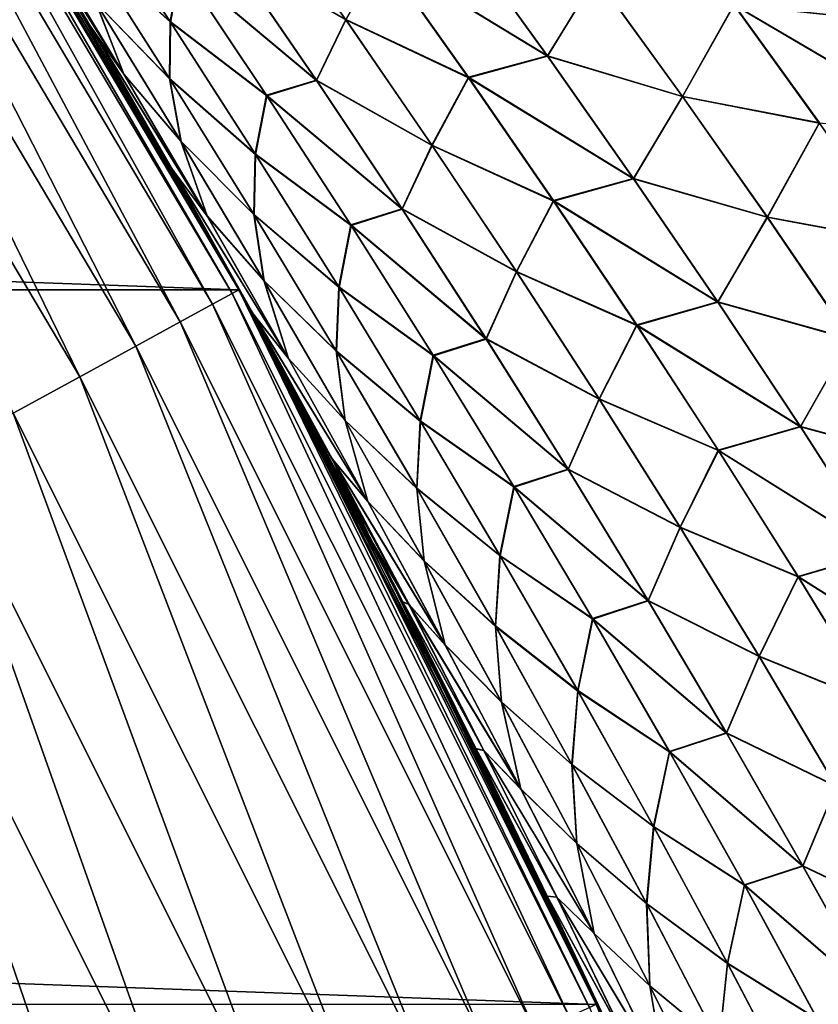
# Model space of a CAD drawing. Header units: metres. Extents: x -22 to 72, y -237 to 23.
# Tile 300 of 363: x 19.31 to 20.91, y 9.35 to 11.33. Entities that reach past the tile are written whole.
import ezdxf

# ---------------------------------------------------------------- set-up
doc = ezdxf.new("R2010")
doc.units = ezdxf.units.M
doc.layers.add('solid_509588_MEDIA_SW0001', color=7, linetype='CONTINUOUS')

msp = doc.modelspace()

# ---------------------------------------------------------------- linework, layer by layer
at = {"layer": 'solid_509588_MEDIA_SW0001'}
for points in [[(-19.747696, 10.783265), (-18.928516, 12.163916), (19.747696, 10.783265)], [(-18.928516, 12.163916), (18.928516, 12.163916), (19.747696, 10.783265)], [(18.915535, 12.156277, 130.963501), (18.877691, 12.131955, 131.192184), (19.695076, 10.754326, 131.192184)], [(19.73456, 10.775885, 130.963501), (18.928204, 12.164418, 130.73114), (18.915535, 12.156277, 130.963501)], [(19.73456, 10.775885, 130.963501), (18.915535, 12.156277, 130.963501), (19.695076, 10.754326, 131.192184)], [(19.018328, 12.023028, 108.447823), (18.928204, 12.164418, 130.73114), (19.747778, 10.783102, 130.73114)], [(19.73456, 10.775885, 130.963501), (19.747778, 10.783102, 130.73114), (18.928204, 12.164418, 130.73114)], [(19.610216, 11.031294, 59.992958), (19.747696, 10.783265), (18.928516, 12.163916)], [(19.467001, 11.282104, 60.12804), (19.610216, 11.031294, 59.992958), (18.928516, 12.163916)], [(19.447721, 11.315305, 60.146286), (19.467001, 11.282104, 60.12804), (18.928516, 12.163916)], [(19.320169, 11.531742, 60.267376), (19.447721, 11.315305, 60.146286), (18.928516, 12.163916)], [(18.877691, 12.131955, 131.192184), (18.815306, 12.091863, 131.413147), (19.62999, 10.718785, 131.413147)], [(19.695076, 10.754326, 131.192184), (18.877691, 12.131955, 131.192184), (19.62999, 10.718785, 131.413147)], [(18.815306, 12.091863, 131.413147), (18.729424, 12.03667, 131.622665), (19.54039, 10.66986, 131.622665)], [(19.62999, 10.718785, 131.413147), (18.815306, 12.091863, 131.413147), (19.54039, 10.66986, 131.622665)], [(18.729424, 12.03667, 131.622665), (18.621487, 11.967303, 131.817245), (19.42778, 10.60837, 131.817245)], [(19.54039, 10.66986, 131.622665), (18.729424, 12.03667, 131.622665), (19.42778, 10.60837, 131.817245)], [(19.170994, 11.778071, 108.594231), (19.018328, 12.023028, 108.447823), (19.747778, 10.783102, 130.73114)], [(19.42778, 10.60837, 131.817245), (18.621487, 11.967303, 131.817245), (19.294046, 10.535347, 131.993607)], [(19.320482, 11.531216, 108.736816), (19.170994, 11.778071, 108.594231), (19.747778, 10.783102, 130.73114)], [(19.434305, 11.587811, 107.21167), (19.609413, 11.322968, 107.280182), (19.630409, 11.434331, 106.860443)], [(19.43512, 11.480115, 107.634682), (19.609413, 11.322968, 107.280182), (19.434305, 11.587811, 107.21167)], [(19.435017, 11.586563, 61.791191), (19.610123, 11.32167, 61.722481), (19.435781, 11.478968, 61.368313)], [(19.631063, 11.433074, 62.142117), (19.610123, 11.32167, 61.722481), (19.435017, 11.586563, 61.791191)], [(19.785889, 11.576916, 62.955715), (19.96291, 11.326207, 62.874771), (19.72806, 11.461773, 62.537174)], [(20.035374, 11.455907, 63.290131), (19.96291, 11.326207, 62.874771), (19.785889, 11.576916, 62.955715)], [(19.516745, 11.216727, 60.520626), (19.447721, 11.315305, 60.146286), (19.320169, 11.531742, 60.267376)], [(19.345419, 11.501087, 60.579067), (19.516745, 11.216727, 60.520626), (19.320169, 11.531742, 60.267376)], [(19.44735, 11.315944, 108.857018), (19.320482, 11.531216, 108.736816), (19.747778, 10.783102, 130.73114)], [(19.516445, 11.217265, 108.482506), (19.320482, 11.531216, 108.736816), (19.44735, 11.315944, 108.857018)], [(19.345085, 11.501656, 108.42437), (19.320482, 11.531216, 108.736816), (19.516445, 11.217265, 108.482506)], [(19.345085, 11.501656, 108.42437), (19.516445, 11.217265, 108.482506), (19.460371, 11.361, 108.057854)], [(19.460722, 11.360365, 60.945305), (19.516745, 11.216727, 60.520626), (19.345419, 11.501087, 60.579067)], [(20.035337, 11.456594, 105.711952), (20.368946, 11.253807, 105.421608), (20.192522, 11.498017, 105.331757)], [(20.192245, 11.497623, 63.670227), (20.368742, 11.253244, 63.580215), (20.035374, 11.455907, 63.290131)], [(20.46591, 11.412644, 63.991501), (20.368742, 11.253244, 63.580215), (20.192245, 11.497623, 63.670227)], [(20.192522, 11.498017, 105.331757), (20.368946, 11.253807, 105.421608), (20.466459, 11.412865, 105.010292)], [(19.43512, 11.480115, 107.634682), (19.6084, 11.208172, 107.699425), (19.609413, 11.322968, 107.280182)], [(19.460371, 11.361, 108.057854), (19.6084, 11.208172, 107.699425), (19.43512, 11.480115, 107.634682)], [(19.435781, 11.478968, 61.368313), (19.609037, 11.207017, 61.303333), (19.460722, 11.360365, 60.945305)], [(19.610123, 11.32167, 61.722481), (19.609037, 11.207017, 61.303333), (19.435781, 11.478968, 61.368313)], [(19.630409, 11.434331, 106.860443), (19.903793, 11.205206, 106.541901), (19.727776, 11.462571, 106.465317)], [(19.72806, 11.461773, 62.537174), (19.904106, 11.204314, 62.460407), (19.631063, 11.433074, 62.142117)], [(19.727776, 11.462571, 106.465317), (19.903793, 11.205206, 106.541901), (19.962811, 11.326881, 106.127472)], [(19.96291, 11.326207, 62.874771), (19.904106, 11.204314, 62.460407), (19.72806, 11.461773, 62.537174)], [(19.962811, 11.326881, 106.127472), (20.209757, 11.210597, 105.79628), (20.035337, 11.456594, 105.711952)], [(20.035374, 11.455907, 63.290131), (20.209846, 11.209771, 63.205643), (19.96291, 11.326207, 62.874771)], [(20.035337, 11.456594, 105.711952), (20.209757, 11.210597, 105.79628), (20.368946, 11.253807, 105.421608)], [(20.368742, 11.253244, 63.580215), (20.209846, 11.209771, 63.205643), (20.035374, 11.455907, 63.290131)], [(19.609413, 11.322968, 107.280182), (19.803442, 11.174983, 106.932014), (19.630409, 11.434331, 106.860443)], [(19.631063, 11.433074, 62.142117), (19.804096, 11.173673, 62.070347), (19.610123, 11.32167, 61.722481)], [(19.630409, 11.434331, 106.860443), (19.803442, 11.174983, 106.932014), (19.903793, 11.205206, 106.541901)], [(19.904106, 11.204314, 62.460407), (19.804096, 11.173673, 62.070347), (19.631063, 11.433074, 62.142117)], [(20.46591, 11.412644, 63.991501), (20.639898, 11.171969, 63.897537), (20.368742, 11.253244, 63.580215)], [(20.368946, 11.253807, 105.421608), (20.640368, 11.172363, 105.104095), (20.466459, 11.412865, 105.010292)], [(20.743145, 11.356119, 64.308022), (20.639898, 11.171969, 63.897537), (20.46591, 11.412644, 63.991501)], [(20.466459, 11.412865, 105.010292), (20.640368, 11.172363, 105.104095), (20.743792, 11.356426, 104.693504)], [(19.460371, 11.361, 108.057854), (19.631241, 11.082082, 108.118874), (19.6084, 11.208172, 107.699425)], [(19.516445, 11.217265, 108.482506), (19.631241, 11.082082, 108.118874), (19.460371, 11.361, 108.057854)], [(19.460722, 11.360365, 60.945305), (19.631559, 11.081471, 60.884003), (19.516745, 11.216727, 60.520626)], [(19.609037, 11.207017, 61.303333), (19.631559, 11.081471, 60.884003), (19.460722, 11.360365, 60.945305)], [(20.743145, 11.356119, 64.308022), (20.914978, 11.11852, 64.209816), (20.639898, 11.171969, 63.897537)], [(20.640368, 11.172363, 105.104095), (20.915543, 11.119, 104.791557), (20.743792, 11.356426, 104.693504)], [(21.194141, 11.091655, 64.516602), (20.914978, 11.11852, 64.209816), (20.743145, 11.356119, 64.308022)], [(21.024151, 11.326766, 64.619347), (21.194141, 11.091655, 64.516602), (20.743145, 11.356119, 64.308022)], [(20.743792, 11.356426, 104.693504), (21.194847, 11.092175, 104.484535), (21.024942, 11.327107, 104.381943)], [(20.743792, 11.356426, 104.693504), (20.915543, 11.119, 104.791557), (21.194847, 11.092175, 104.484535)], [(19.903793, 11.205206, 106.541901), (20.136272, 11.074483, 106.207382), (19.962811, 11.326881, 106.127472)], [(19.96291, 11.326207, 62.874771), (20.136406, 11.073713, 62.794678), (19.904106, 11.204314, 62.460407)], [(19.962811, 11.326881, 106.127472), (20.136272, 11.074483, 106.207382), (20.209757, 11.210597, 105.79628)], [(20.209846, 11.209771, 63.205643), (20.136406, 11.073713, 62.794678), (19.96291, 11.326207, 62.874771)], [(19.46653, 11.282917, 108.875122), (19.44735, 11.315944, 108.857018), (19.747778, 10.783102, 130.73114)], [(19.613928, 11.02591, 108.911026), (19.44735, 11.315944, 108.857018), (19.46653, 11.282917, 108.875122)], [(19.516445, 11.217265, 108.482506), (19.44735, 11.315944, 108.857018), (19.683973, 10.931834, 108.539749)], [(19.613928, 11.02591, 108.911026), (19.683973, 10.931834, 108.539749), (19.44735, 11.315944, 108.857018)], [(19.614243, 11.025348, 60.091923), (19.467001, 11.282104, 60.12804), (19.447721, 11.315305, 60.146286)], [(19.684223, 10.931363, 60.463055), (19.614243, 11.025348, 60.091923), (19.447721, 11.315305, 60.146286)], [(19.516745, 11.216727, 60.520626), (19.684223, 10.931363, 60.463055), (19.447721, 11.315305, 60.146286)], [(19.6084, 11.208172, 107.699425), (19.780897, 11.056701, 107.347847), (19.609413, 11.322968, 107.280182)], [(19.610123, 11.32167, 61.722481), (19.78158, 11.055395, 61.654583), (19.609037, 11.207017, 61.303333)], [(19.609413, 11.322968, 107.280182), (19.780897, 11.056701, 107.347847), (19.803442, 11.174983, 106.932014)], [(19.804096, 11.173673, 62.070347), (19.78158, 11.055395, 61.654583), (19.610123, 11.32167, 61.722481)], [(19.609097, 11.033283, 109.009262), (19.46653, 11.282917, 108.875122), (19.747778, 10.783102, 130.73114)], [(19.613928, 11.02591, 108.911026), (19.46653, 11.282917, 108.875122), (19.609097, 11.033283, 109.009262)], [(19.614243, 11.025348, 60.091923), (19.610216, 11.031294, 59.992958), (19.467001, 11.282104, 60.12804)], [(20.209757, 11.210597, 105.79628), (20.541914, 11.007475, 105.510506), (20.368946, 11.253807, 105.421608)], [(20.368742, 11.253244, 63.580215), (20.541765, 11.006787, 63.49115), (20.209846, 11.209771, 63.205643)], [(20.639898, 11.171969, 63.897537), (20.541765, 11.006787, 63.49115), (20.368742, 11.253244, 63.580215)], [(20.368946, 11.253807, 105.421608), (20.541914, 11.007475, 105.510506), (20.640368, 11.172363, 105.104095)], [(19.516445, 11.217265, 108.482506), (19.683973, 10.931834, 108.539749), (19.631241, 11.082082, 108.118874)], [(19.631559, 11.081471, 60.884003), (19.684223, 10.931363, 60.463055), (19.516745, 11.216727, 60.520626)], [(19.6084, 11.208172, 107.699425), (19.77796, 10.934931, 107.76329), (19.780897, 11.056701, 107.347847)], [(19.631241, 11.082082, 108.118874), (19.77796, 10.934931, 107.76329), (19.6084, 11.208172, 107.699425)], [(19.609037, 11.207017, 61.303333), (19.778551, 10.933809, 61.239204), (19.631559, 11.081471, 60.884003)], [(19.78158, 11.055395, 61.654583), (19.778551, 10.933809, 61.239204), (19.609037, 11.207017, 61.303333)], [(20.136272, 11.074483, 106.207382), (20.380733, 10.962648, 105.879684), (20.209757, 11.210597, 105.79628)], [(20.209846, 11.209771, 63.205643), (20.380856, 10.961731, 63.122063), (20.136406, 11.073713, 62.794678)], [(20.209757, 11.210597, 105.79628), (20.380733, 10.962648, 105.879684), (20.541914, 11.007475, 105.510506)], [(20.541765, 11.006787, 63.49115), (20.380856, 10.961731, 63.122063), (20.209846, 11.209771, 63.205643)], [(19.803442, 11.174983, 106.932014), (20.076199, 10.94612, 106.617584), (19.903793, 11.205206, 106.541901)], [(19.904106, 11.204314, 62.460407), (20.076517, 10.945183, 62.384518), (19.804096, 11.173673, 62.070347)], [(19.903793, 11.205206, 106.541901), (20.076199, 10.94612, 106.617584), (20.136272, 11.074483, 106.207382)], [(20.136406, 11.073713, 62.794678), (20.076517, 10.945183, 62.384518), (19.904106, 11.204314, 62.460407)], [(19.780897, 11.056701, 107.347847), (19.9729, 10.914089, 107.002708), (19.803442, 11.174983, 106.932014)], [(19.804096, 11.173673, 62.070347), (19.973528, 10.912771, 61.999432), (19.78158, 11.055395, 61.654583)], [(19.803442, 11.174983, 106.932014), (19.9729, 10.914089, 107.002708), (20.076199, 10.94612, 106.617584)], [(20.076517, 10.945183, 62.384518), (19.973528, 10.912771, 61.999432), (19.804096, 11.173673, 62.070347)], [(20.639898, 11.171969, 63.897537), (20.810474, 10.929096, 63.804588), (20.541765, 11.006787, 63.49115)], [(20.541914, 11.007475, 105.510506), (20.810879, 10.929617, 105.196884), (20.640368, 11.172363, 105.104095)], [(20.914978, 11.11852, 64.209816), (20.810474, 10.929096, 63.804588), (20.639898, 11.171969, 63.897537)], [(20.640368, 11.172363, 105.104095), (20.810879, 10.929617, 105.196884), (20.915543, 11.119, 104.791557)], [(20.914978, 11.11852, 64.209816), (21.083452, 10.878601, 64.112686), (20.810474, 10.929096, 63.804588)], [(20.810879, 10.929617, 105.196884), (21.08395, 10.87921, 104.888535), (20.915543, 11.119, 104.791557)], [(19.631241, 11.082082, 108.118874), (19.7983, 10.801992, 108.17897), (19.77796, 10.934931, 107.76329)], [(19.683973, 10.931834, 108.539749), (19.7983, 10.801992, 108.17897), (19.631241, 11.082082, 108.118874)], [(19.631559, 11.081471, 60.884003), (19.798567, 10.801445, 60.823597), (19.684223, 10.931363, 60.463055)], [(19.778551, 10.933809, 61.239204), (19.798567, 10.801445, 60.823597), (19.631559, 11.081471, 60.884003)], [(20.076199, 10.94612, 106.617584), (20.306185, 10.820244, 106.286354), (20.136272, 11.074483, 106.207382)], [(20.136406, 11.073713, 62.794678), (20.306328, 10.819427, 62.715519), (20.076517, 10.945183, 62.384518)], [(20.136272, 11.074483, 106.207382), (20.306185, 10.820244, 106.286354), (20.380733, 10.962648, 105.879684)], [(20.380856, 10.961731, 63.122063), (20.306328, 10.819427, 62.715519), (20.136406, 11.073713, 62.794678)], [(19.77796, 10.934931, 107.76329), (19.948702, 10.789014, 107.414604), (19.780897, 11.056701, 107.347847)], [(19.78158, 11.055395, 61.654583), (19.949335, 10.787744, 61.587578), (19.778551, 10.933809, 61.239204)], [(19.780897, 11.056701, 107.347847), (19.948702, 10.789014, 107.414604), (19.9729, 10.914089, 107.002708)], [(19.973528, 10.912771, 61.999432), (19.949335, 10.787744, 61.587578), (19.78158, 11.055395, 61.654583)], [(19.74815, 10.78242, 109.139343), (19.609097, 11.033283, 109.009262), (19.747778, 10.783102, 130.73114)], [(19.776569, 10.73507, 108.964279), (19.609097, 11.033283, 109.009262), (19.74815, 10.78242, 109.139343)], [(19.613928, 11.02591, 108.911026), (19.609097, 11.033283, 109.009262), (19.776569, 10.73507, 108.964279)], [(19.610216, 11.031294, 59.992958), (19.749762, 10.779467, 59.862038), (19.747696, 10.783265)], [(19.776815, 10.734616, 60.038296), (19.749762, 10.779467, 59.862038), (19.610216, 11.031294, 59.992958)], [(19.614243, 11.025348, 60.091923), (19.776815, 10.734616, 60.038296), (19.610216, 11.031294, 59.992958)], [(19.613928, 11.02591, 108.911026), (19.84761, 10.645361, 108.596031), (19.683973, 10.931834, 108.539749)], [(19.613928, 11.02591, 108.911026), (19.776569, 10.73507, 108.964279), (19.84761, 10.645361, 108.596031)], [(19.847795, 10.644988, 60.406418), (19.776815, 10.734616, 60.038296), (19.614243, 11.025348, 60.091923)], [(19.684223, 10.931363, 60.463055), (19.847795, 10.644988, 60.406418), (19.614243, 11.025348, 60.091923)], [(20.380733, 10.962648, 105.879684), (20.711374, 10.759008, 105.598373), (20.541914, 11.007475, 105.510506)], [(20.541765, 11.006787, 63.49115), (20.711258, 10.758247, 63.403114), (20.380856, 10.961731, 63.122063)], [(20.810474, 10.929096, 63.804588), (20.711258, 10.758247, 63.403114), (20.541765, 11.006787, 63.49115)], [(20.541914, 11.007475, 105.510506), (20.711374, 10.759008, 105.598373), (20.810879, 10.929617, 105.196884)], [(20.306185, 10.820244, 106.286354), (20.548216, 10.712744, 105.962097), (20.380733, 10.962648, 105.879684)], [(20.380856, 10.961731, 63.122063), (20.548347, 10.711783, 63.039471), (20.306328, 10.819427, 62.715519)], [(20.380733, 10.962648, 105.879684), (20.548216, 10.712744, 105.962097), (20.711374, 10.759008, 105.598373)], [(20.711258, 10.758247, 63.403114), (20.548347, 10.711783, 63.039471), (20.380856, 10.961731, 63.122063)], [(19.683973, 10.931834, 108.539749), (19.84761, 10.645361, 108.596031), (19.7983, 10.801992, 108.17897)], [(19.798567, 10.801445, 60.823597), (19.847795, 10.644988, 60.406418), (19.684223, 10.931363, 60.463055)], [(19.77796, 10.934931, 107.76329), (19.943739, 10.660396, 107.826202), (19.948702, 10.789014, 107.414604)], [(19.7983, 10.801992, 108.17897), (19.943739, 10.660396, 107.826202), (19.77796, 10.934931, 107.76329)], [(19.778551, 10.933809, 61.239204), (19.944267, 10.659347, 61.176006), (19.798567, 10.801445, 60.823597)], [(19.949335, 10.787744, 61.587578), (19.944267, 10.659347, 61.176006), (19.778551, 10.933809, 61.239204)], [(19.9729, 10.914089, 107.002708), (20.244942, 10.685317, 106.692307), (20.076199, 10.94612, 106.617584)], [(20.076517, 10.945183, 62.384518), (20.245239, 10.684381, 62.309589), (19.973528, 10.912771, 61.999432)], [(20.076199, 10.94612, 106.617584), (20.244942, 10.685317, 106.692307), (20.306185, 10.820244, 106.286354)], [(20.306328, 10.819427, 62.715519), (20.245239, 10.684381, 62.309589), (20.076517, 10.945183, 62.384518)], [(20.810474, 10.929096, 63.804588), (20.977579, 10.684025, 63.71273), (20.711258, 10.758247, 63.403114)], [(20.711374, 10.759008, 105.598373), (20.977942, 10.684621, 105.288582), (20.810879, 10.929617, 105.196884)], [(21.083452, 10.878601, 64.112686), (20.977579, 10.684025, 63.71273), (20.810474, 10.929096, 63.804588)], [(20.810879, 10.929617, 105.196884), (20.977942, 10.684621, 105.288582), (21.08395, 10.87921, 104.888535)], [(19.948702, 10.789014, 107.414604), (20.138727, 10.651656, 107.072464), (19.9729, 10.914089, 107.002708)], [(19.973528, 10.912771, 61.999432), (20.139307, 10.650373, 61.929451), (19.949335, 10.787744, 61.587578)], [(19.9729, 10.914089, 107.002708), (20.138727, 10.651656, 107.072464), (20.244942, 10.685317, 106.692307)], [(20.245239, 10.684381, 62.309589), (20.139307, 10.650373, 61.929451), (19.973528, 10.912771, 61.999432)], [(20.244942, 10.685317, 106.692307), (20.472488, 10.564174, 106.364304), (20.306185, 10.820244, 106.286354)], [(20.306328, 10.819427, 62.715519), (20.472618, 10.563359, 62.637371), (20.245239, 10.684381, 62.309589)], [(20.306185, 10.820244, 106.286354), (20.472488, 10.564174, 106.364304), (20.548216, 10.712744, 105.962097)], [(20.548347, 10.711783, 63.039471), (20.472618, 10.563359, 62.637371), (20.306328, 10.819427, 62.715519)], [(19.7983, 10.801992, 108.17897), (19.961483, 10.520734, 108.238091), (19.943739, 10.660396, 107.826202)], [(19.84761, 10.645361, 108.596031), (19.961483, 10.520734, 108.238091), (19.7983, 10.801992, 108.17897)], [(19.798567, 10.801445, 60.823597), (19.961687, 10.520284, 60.764149), (19.847795, 10.644988, 60.406418)], [(19.944267, 10.659347, 61.176006), (19.961687, 10.520284, 60.764149), (19.798567, 10.801445, 60.823597)], [(-20.466829, 9.346505), (-19.747696, 10.783265), (20.466829, 9.346505)], [(-19.747696, 10.783265), (19.747696, 10.783265), (20.466829, 9.346505)], [(19.73456, 10.775885, 130.963501), (19.695076, 10.754326, 131.192184), (20.4121, 9.321894, 131.192184)], [(20.453022, 9.340582, 130.963501), (19.747778, 10.783102, 130.73114), (19.73456, 10.775885, 130.963501)], [(20.453022, 9.340582, 130.963501), (19.73456, 10.775885, 130.963501), (20.4121, 9.321894, 131.192184)], [(20.392118, 9.508495, 59.268997), (20.466829, 9.346505), (19.747696, 10.783265)], [(20.270969, 9.76411, 59.379425), (20.392118, 9.508495, 59.268997), (19.747696, 10.783265)], [(20.146162, 10.019089, 59.493862), (20.270969, 9.76411, 59.379425), (19.747696, 10.783265)], [(20.077541, 10.155903, 59.557095), (20.146162, 10.019089, 59.493862), (19.747696, 10.783265)], [(20.017704, 10.273339, 59.612423), (20.077541, 10.155903, 59.557095), (19.747696, 10.783265)], [(19.885595, 10.52678, 59.735199), (20.017704, 10.273339, 59.612423), (19.747696, 10.783265)], [(19.749762, 10.779467, 59.862038), (19.885595, 10.52678, 59.735199), (19.747696, 10.783265)], [(19.74815, 10.78242, 109.139343), (19.747778, 10.783102, 130.73114), (20.466721, 9.346838, 130.73114)], [(20.453022, 9.340582, 130.963501), (20.466721, 9.346838, 130.73114), (19.747778, 10.783102, 130.73114)], [(19.883661, 10.530434, 109.265488), (19.74815, 10.78242, 109.139343), (20.466721, 9.346838, 130.73114)], [(19.935286, 10.443308, 109.016548), (19.74815, 10.78242, 109.139343), (19.883661, 10.530434, 109.265488)], [(19.776569, 10.73507, 108.964279), (19.74815, 10.78242, 109.139343), (19.935286, 10.443308, 109.016548)], [(19.935455, 10.442984, 59.985634), (19.885595, 10.52678, 59.735199), (19.749762, 10.779467, 59.862038)], [(19.776815, 10.734616, 60.038296), (19.935455, 10.442984, 59.985634), (19.749762, 10.779467, 59.862038)], [(19.943739, 10.660396, 107.826202), (20.11277, 10.519914, 107.480392), (19.948702, 10.789014, 107.414604)], [(19.949335, 10.787744, 61.587578), (20.113337, 10.51872, 61.521538), (19.944267, 10.659347, 61.176006)], [(19.948702, 10.789014, 107.414604), (20.11277, 10.519914, 107.480392), (20.138727, 10.651656, 107.072464)], [(20.139307, 10.650373, 61.929451), (20.113337, 10.51872, 61.521538), (19.949335, 10.787744, 61.587578)], [(19.695076, 10.754326, 131.192184), (19.62999, 10.718785, 131.413147), (20.344645, 9.291087, 131.413147)], [(20.4121, 9.321894, 131.192184), (19.695076, 10.754326, 131.192184), (20.344645, 9.291087, 131.413147)], [(20.548216, 10.712744, 105.962097), (20.87727, 10.508417, 105.68512), (20.711374, 10.759008, 105.598373)], [(20.711258, 10.758247, 63.403114), (20.877165, 10.507635, 63.316196), (20.548347, 10.711783, 63.039471)], [(20.977579, 10.684025, 63.71273), (20.877165, 10.507635, 63.316196), (20.711258, 10.758247, 63.403114)], [(20.711374, 10.759008, 105.598373), (20.87727, 10.508417, 105.68512), (20.977942, 10.684621, 105.288582)], [(19.776569, 10.73507, 108.964279), (20.007305, 10.357837, 108.651321), (19.84761, 10.645361, 108.596031)], [(19.776569, 10.73507, 108.964279), (19.935286, 10.443308, 109.016548), (20.007305, 10.357837, 108.651321)], [(20.007418, 10.357588, 60.350773), (19.935455, 10.442984, 59.985634), (19.776815, 10.734616, 60.038296)], [(19.847795, 10.644988, 60.406418), (20.007418, 10.357588, 60.350773), (19.776815, 10.734616, 60.038296)], [(19.62999, 10.718785, 131.413147), (19.54039, 10.66986, 131.622665), (20.251781, 9.248679, 131.622665)], [(20.344645, 9.291087, 131.413147), (19.62999, 10.718785, 131.413147), (20.251781, 9.248679, 131.622665)], [(20.472488, 10.564174, 106.364304), (20.712145, 10.460896, 106.043442), (20.548216, 10.712744, 105.962097)], [(20.548347, 10.711783, 63.039471), (20.712265, 10.459943, 62.957954), (20.472618, 10.563359, 62.637371)], [(20.548216, 10.712744, 105.962097), (20.712145, 10.460896, 106.043442), (20.87727, 10.508417, 105.68512)], [(20.877165, 10.507635, 63.316196), (20.712265, 10.459943, 62.957954), (20.548347, 10.711783, 63.039471)], [(20.138727, 10.651656, 107.072464), (20.409958, 10.422811, 106.765968), (20.244942, 10.685317, 106.692307)], [(20.245239, 10.684381, 62.309589), (20.410217, 10.421923, 62.23571), (20.139307, 10.650373, 61.929451)], [(20.244942, 10.685317, 106.692307), (20.409958, 10.422811, 106.765968), (20.472488, 10.564174, 106.364304)], [(20.472618, 10.563359, 62.637371), (20.410217, 10.421923, 62.23571), (20.245239, 10.684381, 62.309589)], [(20.977579, 10.684025, 63.71273), (21.141155, 10.436769, 63.622059), (20.877165, 10.507635, 63.316196)], [(20.87727, 10.508417, 105.68512), (21.141491, 10.437387, 105.379105), (20.977942, 10.684621, 105.288582)], [(19.54039, 10.66986, 131.622665), (19.42778, 10.60837, 131.817245), (20.135073, 9.195379, 131.817245)], [(20.251781, 9.248679, 131.622665), (19.54039, 10.66986, 131.622665), (20.135073, 9.195379, 131.817245)], [(19.943739, 10.660396, 107.826202), (20.105677, 10.384569, 107.888123), (20.11277, 10.519914, 107.480392)], [(19.961483, 10.520734, 108.238091), (20.105677, 10.384569, 107.888123), (19.943739, 10.660396, 107.826202)], [(19.944267, 10.659347, 61.176006), (20.106129, 10.38363, 61.1138), (19.961687, 10.520284, 60.764149)], [(20.113337, 10.51872, 61.521538), (20.106129, 10.38363, 61.1138), (19.944267, 10.659347, 61.176006)], [(20.11277, 10.519914, 107.480392), (20.300861, 10.387695, 107.141205), (20.138727, 10.651656, 107.072464)], [(20.138727, 10.651656, 107.072464), (20.300861, 10.387695, 107.141205), (20.409958, 10.422811, 106.765968)], [(19.84761, 10.645361, 108.596031), (20.007305, 10.357837, 108.651321), (19.961483, 10.520734, 108.238091)], [(19.961687, 10.520284, 60.764149), (20.007418, 10.357588, 60.350773), (19.847795, 10.644988, 60.406418)], [(20.139307, 10.650373, 61.929451), (20.30138, 10.386491, 61.860477), (20.113337, 10.51872, 61.521538)], [(20.410217, 10.421923, 62.23571), (20.30138, 10.386491, 61.860477), (20.139307, 10.650373, 61.929451)], [(19.42778, 10.60837, 131.817245), (19.294046, 10.535347, 131.993607), (19.996471, 9.132082, 131.993607)], [(20.135073, 9.195379, 131.817245), (19.42778, 10.60837, 131.817245), (19.996471, 9.132082, 131.993607)], [(20.409958, 10.422811, 106.765968), (20.635117, 10.30629, 106.441154), (20.472488, 10.564174, 106.364304)], [(20.472618, 10.563359, 62.637371), (20.63522, 10.305524, 62.560326), (20.410217, 10.421923, 62.23571)], [(20.472488, 10.564174, 106.364304), (20.635117, 10.30629, 106.441154), (20.712145, 10.460896, 106.043442)], [(20.712265, 10.459943, 62.957954), (20.63522, 10.305524, 62.560326), (20.472618, 10.563359, 62.637371)], [(19.294046, 10.535347, 131.993607), (19.141434, 10.452014, 132.148819), (19.838303, 9.059849, 132.148819)], [(19.996471, 9.132082, 131.993607), (19.294046, 10.535347, 131.993607), (19.838303, 9.059849, 132.148819)], [(20.01564, 10.277359, 109.387733), (19.883661, 10.530434, 109.265488), (20.466721, 9.346838, 130.73114)], [(19.935286, 10.443308, 109.016548), (19.883661, 10.530434, 109.265488), (20.01564, 10.277359, 109.387733)], [(20.09013, 10.150424, 59.93399), (20.017704, 10.273339, 59.612423), (19.885595, 10.52678, 59.735199)], [(19.935455, 10.442984, 59.985634), (20.09013, 10.150424, 59.93399), (19.885595, 10.52678, 59.735199)], [(19.961483, 10.520734, 108.238091), (20.120741, 10.238301, 108.296188), (20.105677, 10.384569, 107.888123)], [(20.007305, 10.357837, 108.651321), (20.120741, 10.238301, 108.296188), (19.961483, 10.520734, 108.238091)], [(19.961687, 10.520284, 60.764149), (20.120872, 10.237977, 60.705727), (20.007418, 10.357588, 60.350773)], [(20.106129, 10.38363, 61.1138), (20.120872, 10.237977, 60.705727), (19.961687, 10.520284, 60.764149)], [(20.105677, 10.384569, 107.888123), (20.273033, 10.249407, 107.545135), (20.11277, 10.519914, 107.480392)], [(20.113337, 10.51872, 61.521538), (20.273525, 10.248328, 61.456532), (20.106129, 10.38363, 61.1138)], [(20.11277, 10.519914, 107.480392), (20.273033, 10.249407, 107.545135), (20.300861, 10.387695, 107.141205)], [(20.30138, 10.386491, 61.860477), (20.273525, 10.248328, 61.456532), (20.113337, 10.51872, 61.521538)], [(20.712145, 10.460896, 106.043442), (21.039528, 10.255726, 105.770668), (20.87727, 10.508417, 105.68512)], [(20.877165, 10.507635, 63.316196), (21.039421, 10.254973, 63.230492), (20.712265, 10.459943, 62.957954)], [(21.141155, 10.436769, 63.622059), (21.039421, 10.254973, 63.230492), (20.877165, 10.507635, 63.316196)], [(20.87727, 10.508417, 105.68512), (21.039528, 10.255726, 105.770668), (21.141491, 10.437387, 105.379105)], [(20.635117, 10.30629, 106.441154), (20.872452, 10.207126, 106.123627), (20.712145, 10.460896, 106.043442)], [(20.712265, 10.459943, 62.957954), (20.872547, 10.206228, 62.877594), (20.63522, 10.305524, 62.560326)], [(20.712145, 10.460896, 106.043442), (20.872452, 10.207126, 106.123627), (21.039528, 10.255726, 105.770668)], [(21.039421, 10.254973, 63.230492), (20.872547, 10.206228, 62.877594), (20.712265, 10.459943, 62.957954)], [(19.141434, 10.452014, 132.148819), (18.9725, 10.359769, 132.280243), (19.663218, 8.979891, 132.280243)], [(19.838303, 9.059849, 132.148819), (19.141434, 10.452014, 132.148819), (19.663218, 8.979891, 132.280243)], [(19.935286, 10.443308, 109.016548), (20.01564, 10.277359, 109.387733), (20.09004, 10.15061, 109.067795)], [(19.935286, 10.443308, 109.016548), (20.163021, 10.069252, 108.705551), (20.007305, 10.357837, 108.651321)], [(19.935286, 10.443308, 109.016548), (20.09004, 10.15061, 109.067795), (20.163021, 10.069252, 108.705551)], [(20.163057, 10.069139, 60.296173), (20.09013, 10.150424, 59.93399), (19.935455, 10.442984, 59.985634)], [(20.007418, 10.357588, 60.350773), (20.163057, 10.069139, 60.296173), (19.935455, 10.442984, 59.985634)], [(20.300861, 10.387695, 107.141205), (20.571175, 10.158615, 106.838509), (20.409958, 10.422811, 106.765968)], [(20.410217, 10.421923, 62.23571), (20.571384, 10.157819, 62.162949), (20.30138, 10.386491, 61.860477)], [(20.409958, 10.422811, 106.765968), (20.571175, 10.158615, 106.838509), (20.635117, 10.30629, 106.441154)], [(20.63522, 10.305524, 62.560326), (20.571384, 10.157819, 62.162949), (20.410217, 10.421923, 62.23571)], [(20.105677, 10.384569, 107.888123), (20.263721, 10.107452, 107.948975), (20.273033, 10.249407, 107.545135)], [(20.120741, 10.238301, 108.296188), (20.263721, 10.107452, 107.948975), (20.105677, 10.384569, 107.888123)], [(20.106129, 10.38363, 61.1138), (20.26409, 10.10665, 61.05265), (20.120872, 10.237977, 60.705727)], [(20.273525, 10.248328, 61.456532), (20.26409, 10.10665, 61.05265), (20.106129, 10.38363, 61.1138)], [(20.273033, 10.249407, 107.545135), (20.459236, 10.122216, 107.208862), (20.300861, 10.387695, 107.141205)], [(20.30138, 10.386491, 61.860477), (20.459682, 10.12113, 61.792583), (20.273525, 10.248328, 61.456532)], [(20.300861, 10.387695, 107.141205), (20.459236, 10.122216, 107.208862), (20.571175, 10.158615, 106.838509)], [(20.571384, 10.157819, 62.162949), (20.459682, 10.12113, 61.792583), (20.30138, 10.386491, 61.860477)], [(18.9725, 10.359769, 132.280243), (18.790077, 10.260159, 132.385696), (19.474154, 8.893548, 132.385696)], [(19.663218, 8.979891, 132.280243), (18.9725, 10.359769, 132.280243), (19.474154, 8.893548, 132.385696)], [(20.007305, 10.357837, 108.651321), (20.163021, 10.069252, 108.705551), (20.120741, 10.238301, 108.296188)], [(20.120872, 10.237977, 60.705727), (20.163057, 10.069139, 60.296173), (20.007418, 10.357588, 60.350773)], [(20.571175, 10.158615, 106.838509), (20.794001, 10.04661, 106.51683), (20.635117, 10.30629, 106.441154)], [(20.63522, 10.305524, 62.560326), (20.794065, 10.045938, 62.484459), (20.571384, 10.157819, 62.162949)], [(20.635117, 10.30629, 106.441154), (20.794001, 10.04661, 106.51683), (20.872452, 10.207126, 106.123627)], [(20.872547, 10.206228, 62.877594), (20.794065, 10.045938, 62.484459), (20.63522, 10.305524, 62.560326)], [(20.077383, 10.156215, 109.444618), (20.01564, 10.277359, 109.387733), (20.466721, 9.346838, 130.73114)], [(20.09004, 10.15061, 109.067795), (20.01564, 10.277359, 109.387733), (20.077383, 10.156215, 109.444618)], [(19.474154, 8.893548, 132.385696), (18.790077, 10.260159, 132.385696), (19.274279, 8.802268, 132.463425)], [(20.09013, 10.150424, 59.93399), (20.077541, 10.155903, 59.557095), (20.017704, 10.273339, 59.612423)], [(20.872452, 10.207126, 106.123627), (21.198076, 10.000957, 105.854927), (21.039528, 10.255726, 105.770668)], [(20.120741, 10.238301, 108.296188), (20.276031, 9.954691, 108.353203), (20.263721, 10.107452, 107.948975)], [(20.163021, 10.069252, 108.705551), (20.276031, 9.954691, 108.353203), (20.120741, 10.238301, 108.296188)], [(20.120872, 10.237977, 60.705727), (20.276089, 9.954504, 60.64838), (20.163057, 10.069139, 60.296173)], [(20.26409, 10.10665, 61.05265), (20.276089, 9.954504, 60.64838), (20.120872, 10.237977, 60.705727)], [(20.263721, 10.107452, 107.948975), (20.429445, 9.977497, 107.60878), (20.273033, 10.249407, 107.545135)], [(20.273525, 10.248328, 61.456532), (20.429855, 9.976562, 61.392624), (20.26409, 10.10665, 61.05265)], [(20.273033, 10.249407, 107.545135), (20.429445, 9.977497, 107.60878), (20.459236, 10.122216, 107.208862)], [(20.459682, 10.12113, 61.792583), (20.429855, 9.976562, 61.392624), (20.273525, 10.248328, 61.456532)], [(21.039421, 10.254973, 63.230492), (21.197956, 10.000285, 63.146088), (20.872547, 10.206228, 62.877594)], [(20.794001, 10.04661, 106.51683), (21.029066, 9.951453, 106.202583), (20.872452, 10.207126, 106.123627)], [(20.872547, 10.206228, 62.877594), (21.029129, 9.950658, 62.798477), (20.794065, 10.045938, 62.484459)], [(20.872452, 10.207126, 106.123627), (21.029066, 9.951453, 106.202583), (21.198076, 10.000957, 105.854927)], [(21.197956, 10.000285, 63.146088), (21.029129, 9.950658, 62.798477), (20.872547, 10.206228, 62.877594)], [(20.459236, 10.122216, 107.208862), (20.728535, 9.892745, 106.909859), (20.571175, 10.158615, 106.838509)], [(20.571384, 10.157819, 62.162949), (20.728689, 9.892076, 62.091385), (20.459682, 10.12113, 61.792583)], [(20.571175, 10.158615, 106.838509), (20.728535, 9.892745, 106.909859), (20.794001, 10.04661, 106.51683)], [(20.794065, 10.045938, 62.484459), (20.728689, 9.892076, 62.091385), (20.571384, 10.157819, 62.162949)], [(20.144165, 10.023106, 109.505936), (20.077383, 10.156215, 109.444618), (20.466721, 9.346838, 130.73114)], [(20.224688, 9.860715, 109.490982), (20.077383, 10.156215, 109.444618), (20.144165, 10.023106, 109.505936)], [(20.09004, 10.15061, 109.067795), (20.077383, 10.156215, 109.444618), (20.240788, 9.856962, 109.117981)], [(20.224688, 9.860715, 109.490982), (20.240788, 9.856962, 109.117981), (20.077383, 10.156215, 109.444618)], [(20.224745, 9.860594, 59.510342), (20.146162, 10.019089, 59.493862), (20.077541, 10.155903, 59.557095)], [(20.240803, 9.856913, 59.883419), (20.224745, 9.860594, 59.510342), (20.077541, 10.155903, 59.557095)], [(20.09013, 10.150424, 59.93399), (20.240803, 9.856913, 59.883419), (20.077541, 10.155903, 59.557095)], [(20.09004, 10.15061, 109.067795), (20.314709, 9.779599, 108.75869), (20.163021, 10.069252, 108.705551)], [(20.09004, 10.15061, 109.067795), (20.240788, 9.856962, 109.117981), (20.314709, 9.779599, 108.75869)], [(20.314676, 9.779621, 60.242672), (20.240803, 9.856913, 59.883419), (20.09013, 10.150424, 59.93399)], [(20.163057, 10.069139, 60.296173), (20.314676, 9.779621, 60.242672), (20.09013, 10.150424, 59.93399)], [(20.429445, 9.977497, 107.60878), (20.613804, 9.855227, 107.275375), (20.459236, 10.122216, 107.208862)], [(20.459682, 10.12113, 61.792583), (20.614176, 9.854285, 61.725834), (20.429855, 9.976562, 61.392624)], [(20.459236, 10.122216, 107.208862), (20.613804, 9.855227, 107.275375), (20.728535, 9.892745, 106.909859)], [(20.728689, 9.892076, 62.091385), (20.614176, 9.854285, 61.725834), (20.459682, 10.12113, 61.792583)], [(20.263721, 10.107452, 107.948975), (20.41783, 9.829046, 108.008713), (20.429445, 9.977497, 107.60878)], [(20.276031, 9.954691, 108.353203), (20.41783, 9.829046, 108.008713), (20.263721, 10.107452, 107.948975)], [(20.26409, 10.10665, 61.05265), (20.418114, 9.828394, 60.992619), (20.276089, 9.954504, 60.64838)], [(20.429855, 9.976562, 61.392624), (20.418114, 9.828394, 60.992619), (20.26409, 10.10665, 61.05265)], [(20.163021, 10.069252, 108.705551), (20.314709, 9.779599, 108.75869), (20.276031, 9.954691, 108.353203)], [(20.276089, 9.954504, 60.64838), (20.314676, 9.779621, 60.242672), (20.163057, 10.069139, 60.296173)], [(20.728535, 9.892745, 106.909859), (20.949083, 9.785151, 106.591255), (20.794001, 10.04661, 106.51683)], [(20.794065, 10.045938, 62.484459), (20.949104, 9.784607, 62.409843), (20.728689, 9.892076, 62.091385)], [(20.794001, 10.04661, 106.51683), (20.949083, 9.785151, 106.591255), (21.029066, 9.951453, 106.202583)], [(21.029129, 9.950658, 62.798477), (20.949104, 9.784607, 62.409843), (20.794065, 10.045938, 62.484459)], [(20.269167, 9.76785, 109.62014), (20.144165, 10.023106, 109.505936), (20.466721, 9.346838, 130.73114)], [(20.224688, 9.860715, 109.490982), (20.144165, 10.023106, 109.505936), (20.269167, 9.76785, 109.62014)], [(20.224745, 9.860594, 59.510342), (20.270969, 9.76411, 59.379425), (20.146162, 10.019089, 59.493862)], [(20.41783, 9.829046, 108.008713), (20.581963, 9.704191, 107.671265), (20.429445, 9.977497, 107.60878)], [(20.429855, 9.976562, 61.392624), (20.582289, 9.703408, 61.329872), (20.418114, 9.828394, 60.992619)], [(20.429445, 9.977497, 107.60878), (20.581963, 9.704191, 107.671265), (20.613804, 9.855227, 107.275375)], [(20.614176, 9.854285, 61.725834), (20.582289, 9.703408, 61.329872), (20.429855, 9.976562, 61.392624)], [(20.276031, 9.954691, 108.353203), (20.427307, 9.6699, 108.409081), (20.41783, 9.829046, 108.008713)], [(20.314709, 9.779599, 108.75869), (20.427307, 9.6699, 108.409081), (20.276031, 9.954691, 108.353203)], [(20.276089, 9.954504, 60.64838), (20.427296, 9.669848, 60.592167), (20.314676, 9.779621, 60.242672)], [(20.418114, 9.828394, 60.992619), (20.427296, 9.669848, 60.592167), (20.276089, 9.954504, 60.64838)], [(20.613804, 9.855227, 107.275375), (20.88199, 9.625213, 106.97995), (20.728535, 9.892745, 106.909859)], [(20.728689, 9.892076, 62.091385), (20.882086, 9.624689, 62.021084), (20.614176, 9.854285, 61.725834)], [(20.728535, 9.892745, 106.909859), (20.88199, 9.625213, 106.97995), (20.949083, 9.785151, 106.591255)], [(20.949104, 9.784607, 62.409843), (20.882086, 9.624689, 62.021084), (20.728689, 9.892076, 62.091385)], [(20.224688, 9.860715, 109.490982), (20.269167, 9.76785, 109.62014), (20.368044, 9.564328, 109.536636)], [(20.224688, 9.860715, 109.490982), (20.38748, 9.562351, 109.167053), (20.240788, 9.856962, 109.117981)], [(20.224688, 9.860715, 109.490982), (20.368044, 9.564328, 109.536636), (20.38748, 9.562351, 109.167053)], [(20.224745, 9.860594, 59.510342), (20.36804, 9.564332, 59.464298), (20.270969, 9.76411, 59.379425)], [(20.387436, 9.562428, 59.833977), (20.36804, 9.564332, 59.464298), (20.224745, 9.860594, 59.510342)], [(20.240803, 9.856913, 59.883419), (20.387436, 9.562428, 59.833977), (20.224745, 9.860594, 59.510342)], [(20.240788, 9.856962, 109.117981), (20.462322, 9.488868, 108.810684), (20.314709, 9.779599, 108.75869)], [(20.240788, 9.856962, 109.117981), (20.38748, 9.562351, 109.167053), (20.462322, 9.488868, 108.810684)], [(20.462233, 9.489014, 60.190334), (20.387436, 9.562428, 59.833977), (20.240803, 9.856913, 59.883419)], [(20.314676, 9.779621, 60.242672), (20.462233, 9.489014, 60.190334), (20.240803, 9.856913, 59.883419)], [(20.581963, 9.704191, 107.671265), (20.764521, 9.586738, 107.340691), (20.613804, 9.855227, 107.275375)], [(20.614176, 9.854285, 61.725834), (20.764816, 9.585949, 61.66029), (20.582289, 9.703408, 61.329872)], [(20.613804, 9.855227, 107.275375), (20.764521, 9.586738, 107.340691), (20.88199, 9.625213, 106.97995)], [(20.882086, 9.624689, 62.021084), (20.764816, 9.585949, 61.66029), (20.614176, 9.854285, 61.725834)], [(20.41783, 9.829046, 108.008713), (20.567951, 9.54935, 108.067276), (20.581963, 9.704191, 107.671265)], [(20.427307, 9.6699, 108.409081), (20.567951, 9.54935, 108.067276), (20.41783, 9.829046, 108.008713)], [(20.418114, 9.828394, 60.992619), (20.568157, 9.548844, 60.933758), (20.427296, 9.669848, 60.592167)], [(20.582289, 9.703408, 61.329872), (20.568157, 9.548844, 60.933758), (20.418114, 9.828394, 60.992619)], [(20.88199, 9.625213, 106.97995), (21.100313, 9.52193, 106.66436), (20.949083, 9.785151, 106.591255)], [(20.949104, 9.784607, 62.409843), (21.100292, 9.521529, 62.336552), (20.882086, 9.624689, 62.021084)], [(20.390581, 9.511794, 109.730423), (20.269167, 9.76785, 109.62014), (20.466721, 9.346838, 130.73114)], [(20.368044, 9.564328, 109.536636), (20.269167, 9.76785, 109.62014), (20.390581, 9.511794, 109.730423)], [(20.36804, 9.564332, 59.464298), (20.392118, 9.508495, 59.268997), (20.270969, 9.76411, 59.379425)], [(20.427296, 9.669848, 60.592167), (20.462233, 9.489014, 60.190334), (20.314676, 9.779621, 60.242672)], [(20.314709, 9.779599, 108.75869), (20.462322, 9.488868, 108.810684), (20.427307, 9.6699, 108.409081)], [(20.567951, 9.54935, 108.067276), (20.730528, 9.429492, 107.732536), (20.581963, 9.704191, 107.671265)], [(20.582289, 9.703408, 61.329872), (20.730782, 9.428858, 61.268341), (20.568157, 9.548844, 60.933758)], [(20.581963, 9.704191, 107.671265), (20.730528, 9.429492, 107.732536), (20.764521, 9.586738, 107.340691)], [(20.764816, 9.585949, 61.66029), (20.730782, 9.428858, 61.268341), (20.582289, 9.703408, 61.329872)], [(20.427296, 9.669848, 60.592167), (20.574451, 9.383992, 60.537151), (20.462233, 9.489014, 60.190334)], [(20.568157, 9.548844, 60.933758), (20.574451, 9.383992, 60.537151), (20.427296, 9.669848, 60.592167)], [(20.427307, 9.6699, 108.409081), (20.574518, 9.383919, 108.463776), (20.567951, 9.54935, 108.067276)], [(20.462322, 9.488868, 108.810684), (20.574518, 9.383919, 108.463776), (20.427307, 9.6699, 108.409081)], [(20.764521, 9.586738, 107.340691), (21.031483, 9.356032, 107.048706), (20.88199, 9.625213, 106.97995)], [(20.882086, 9.624689, 62.021084), (21.031528, 9.355653, 61.952114), (20.764816, 9.585949, 61.66029)], [(20.88199, 9.625213, 106.97995), (21.031483, 9.356032, 107.048706), (21.100313, 9.52193, 106.66436)], [(21.100292, 9.521529, 62.336552), (21.031528, 9.355653, 61.952114), (20.882086, 9.624689, 62.021084)], [(20.730528, 9.429492, 107.732536), (20.911327, 9.316756, 107.404732), (20.764521, 9.586738, 107.340691)], [(20.764816, 9.585949, 61.66029), (20.911562, 9.316113, 61.596012), (20.730782, 9.428858, 61.268341)], [(20.764521, 9.586738, 107.340691), (20.911327, 9.316756, 107.404732), (21.031483, 9.356032, 107.048706)], [(21.031528, 9.355653, 61.952114), (20.911562, 9.316113, 61.596012), (20.764816, 9.585949, 61.66029)], [(20.36804, 9.564332, 59.464298), (20.507334, 9.267204, 59.419426), (20.392118, 9.508495, 59.268997)], [(20.529982, 9.266954, 59.785732), (20.507334, 9.267204, 59.419426), (20.36804, 9.564332, 59.464298)], [(20.387436, 9.562428, 59.833977), (20.529982, 9.266954, 59.785732), (20.36804, 9.564332, 59.464298)], [(20.368044, 9.564328, 109.536636), (20.390581, 9.511794, 109.730423), (20.507389, 9.267087, 109.581139)], [(20.368044, 9.564328, 109.536636), (20.530077, 9.266764, 109.214943), (20.38748, 9.562351, 109.167053)], [(20.368044, 9.564328, 109.536636), (20.507389, 9.267087, 109.581139), (20.530077, 9.266764, 109.214943)], [(20.60568, 9.197302, 60.139225), (20.529982, 9.266954, 59.785732), (20.387436, 9.562428, 59.833977)], [(20.462233, 9.489014, 60.190334), (20.60568, 9.197302, 60.139225), (20.387436, 9.562428, 59.833977)], [(20.38748, 9.562351, 109.167053), (20.605816, 9.197043, 108.861458), (20.462322, 9.488868, 108.810684)], [(20.38748, 9.562351, 109.167053), (20.530077, 9.266764, 109.214943), (20.605816, 9.197043, 108.861458)], [(20.567951, 9.54935, 108.067276), (20.714035, 9.268359, 108.124611), (20.730528, 9.429492, 107.732536)], [(20.574518, 9.383919, 108.463776), (20.714035, 9.268359, 108.124611), (20.567951, 9.54935, 108.067276)], [(20.568157, 9.548844, 60.933758), (20.71418, 9.267989, 60.876137), (20.574451, 9.383992, 60.537151)], [(20.730782, 9.428858, 61.268341), (20.71418, 9.267989, 60.876137), (20.568157, 9.548844, 60.933758)], [(20.508348, 9.255143, 109.83683), (20.390581, 9.511794, 109.730423), (20.466721, 9.346838, 130.73114)], [(20.507389, 9.267087, 109.581139), (20.390581, 9.511794, 109.730423), (20.508348, 9.255143, 109.83683)], [(20.392118, 9.508495, 59.268997), (20.509611, 9.252342, 59.162476), (20.466829, 9.346505)], [(20.507334, 9.267204, 59.419426), (20.509611, 9.252342, 59.162476), (20.392118, 9.508495, 59.268997)], [(20.574451, 9.383992, 60.537151), (20.60568, 9.197302, 60.139225), (20.462233, 9.489014, 60.190334)], [(20.462322, 9.488868, 108.810684), (20.605816, 9.197043, 108.861458), (20.574518, 9.383919, 108.463776)], [(20.714035, 9.268359, 108.124611), (20.875097, 9.153398, 107.792526), (20.730528, 9.429492, 107.732536)], [(20.730782, 9.428858, 61.268341), (20.875292, 9.152899, 61.208092), (20.71418, 9.267989, 60.876137)], [(20.730528, 9.429492, 107.732536), (20.875097, 9.153398, 107.792526), (20.911327, 9.316756, 107.404732)], [(20.911562, 9.316113, 61.596012), (20.875292, 9.152899, 61.208092), (20.730782, 9.428858, 61.268341)], [(20.574451, 9.383992, 60.537151), (20.717512, 9.096923, 60.483402), (20.60568, 9.197302, 60.139225)], [(20.71418, 9.267989, 60.876137), (20.717512, 9.096923, 60.483402), (20.574451, 9.383992, 60.537151)], [(20.574518, 9.383919, 108.463776), (20.717621, 9.096736, 108.51722), (20.714035, 9.268359, 108.124611)], [(20.605816, 9.197043, 108.861458), (20.717621, 9.096736, 108.51722), (20.574518, 9.383919, 108.463776)], [(21.067259, 7.857681, 130.963501), (20.466721, 9.346838, 130.73114), (20.453022, 9.340582, 130.963501)], [(20.508348, 9.255143, 109.83683), (20.466721, 9.346838, 130.73114), (21.081369, 7.862944, 130.73114)], [(21.067259, 7.857681, 130.963501), (21.081369, 7.862944, 130.73114), (20.466721, 9.346838, 130.73114)], [(20.911327, 9.316756, 107.404732), (21.17696, 9.085212, 107.116066), (21.031483, 9.356032, 107.048706)], [(21.031528, 9.355653, 61.952114), (21.176971, 9.084964, 61.884537), (20.911562, 9.316113, 61.596012)]]:
    msp.add_3dface(points, dxfattribs=at)

doc.saveas('drawing.dxf')
